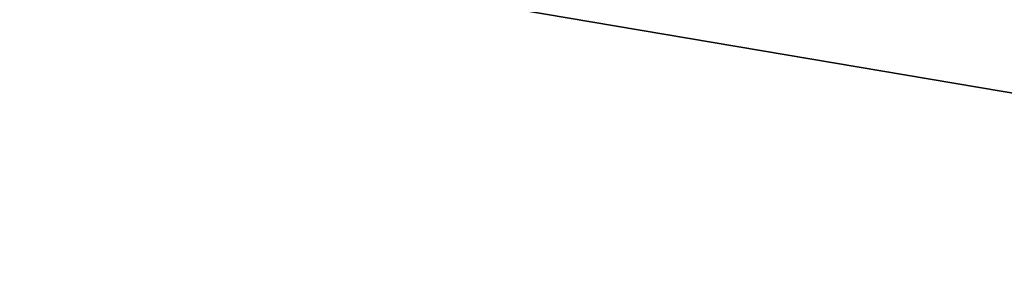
# Model space of a CAD drawing. Extents: x 0 to 80, y 0 to 80.
# Tile 488 of 656: x 9.3102 to 9.34127, y 35.40674 to 35.41451. Entities that reach past the tile are written whole.
import ezdxf

# ---------------------------------------------------------------- set-up
doc = ezdxf.new("R2010")
doc.units = 0
doc.header["$LTSCALE"] = 25.4
doc.layers.get('0').update_dxf_attribs({"color": 13, "linetype": 'CONTINUOUS'})

# ---------------------------------------------------------------- blocks, each defined once
blk = doc.blocks.new('ORBIT-I-KINKIET-20-7806-78')
at = {"color": 7}
blk.add_line((26.402742, 35.64608, 302.383881), (25.678438, 35.76836, 302.75235), dxfattribs=at)
blk.add_line((26.402742, 35.64608, 302.383881), (25.678438, 35.76836, 302.75235), dxfattribs=at)
mesh = blk.add_polyface(dxfattribs=at)
corners = [(25.935089, 35.76836, 344.928497), (25.202963, 35.64608, 344.543243), (25.935089, 35.64608, 344.928497)]
mesh.append_faces([[corners[k] for k in face] for face in [(0, 1, 2)]], dxfattribs={"color": 7})
mesh = blk.add_polyface(dxfattribs=at)
corners = [(25.935089, 35.76836, 344.928497), (25.202963, 35.76836, 344.543243), (25.202963, 35.64608, 344.543243)]
mesh.append_faces([[corners[k] for k in face] for face in [(0, 1, 2)]], dxfattribs={"color": 7})
mesh = blk.add_polyface(dxfattribs=at)
corners = [(26.402742, 35.64608, 302.383881), (25.678438, 35.76836, 302.75235), (26.402742, 35.76836, 302.383881)]
mesh.append_faces([[corners[k] for k in face] for face in [(0, 1, 2)]], dxfattribs={"color": 7})
mesh = blk.add_polyface(dxfattribs=at)
corners = [(26.402742, 35.64608, 302.383881), (25.678438, 35.64608, 302.75235), (25.678438, 35.76836, 302.75235)]
mesh.append_faces([[corners[k] for k in face] for face in [(0, 1, 2)]], dxfattribs={"color": 7})

msp = doc.modelspace()

# ---------------------------------------------------------------- block references
at = {"color": 0}
msp.add_blockref('ORBIT-I-KINKIET-20-7806-78', (-16.396614, -0.346078, -57.5), dxfattribs=at)

doc.saveas('drawing.dxf')
